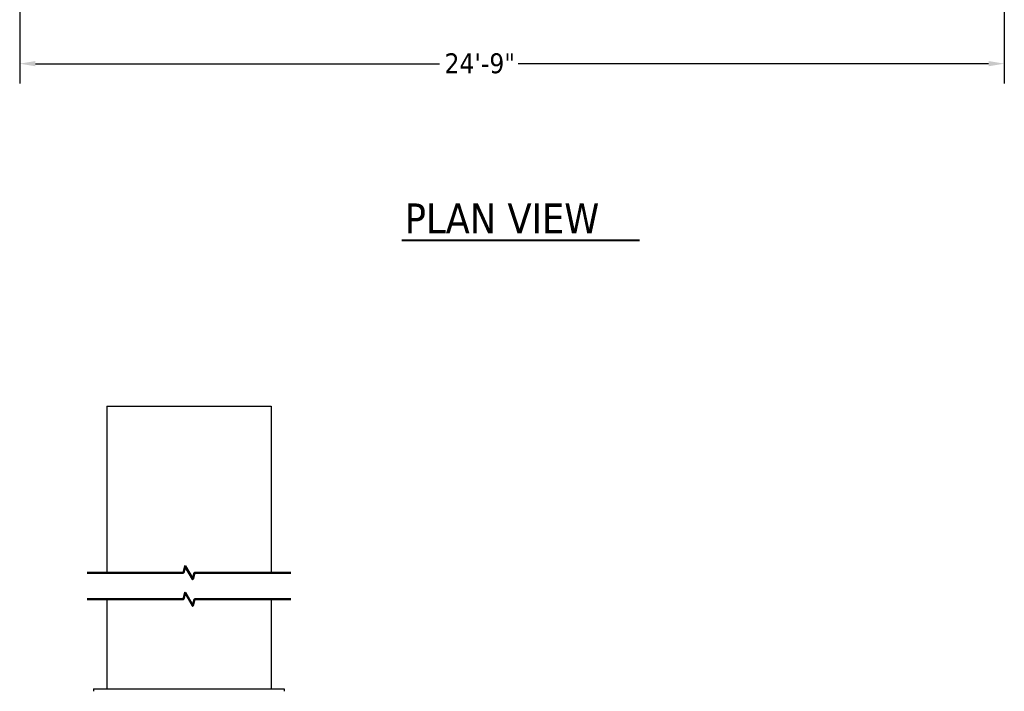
# Model space of a CAD drawing. Header units: inches. Extents: x 36 to 1719, y -84 to 1122.
# Tile 464 of 571: x 739 to 1036, y 552 to 755. Entities that reach past the tile are written whole.
import ezdxf

# ---------------------------------------------------------------- set-up
doc = ezdxf.new("R2010")
doc.units = ezdxf.units.IN
doc.header["$LTSCALE"] = 48
doc.header["$MEASUREMENT"] = 0
for name, color, linetype, lineweight in [('Break Line (ANSI)', 7, 'Continuous', 50), ('Dimension (ANSI)', 7, 'Continuous', 25), ('Symbol (ANSI)', 7, 'Continuous', 25), ('Visible (ANSI)', 7, 'Continuous', 30)]:
    doc.layers.add(name, color=color, linetype=linetype, lineweight=lineweight)
doc.styles.add('Label Text (ANSI)', font='tahomabd.ttf')
doc.styles.add('Note Text (ANSI)', font='tahoma.ttf')
doc.dimstyles.new('Architectural (ANSI)', dxfattribs={"dimscale": 48, "dimtxt": 0.125, "dimasz": 0.098425, "dimexe": 0.125, "dimexo": 0.0625, "dimgap": 0.031496, "dimtad": 0, "dimtih": 1, "dimtoh": 1, "dimdec": 4, "dimrnd": 1e-08, "dimzin": 3, "dimdsep": 46, "dimlunit": 4, "dimtxsty": 'Note Text (ANSI)', "dimcen": 0.09, "dimdle": 0.393701, "dimclrd": 256, "dimclre": 256, "dimclrt": 256, "dimadec": 0, "dimazin": 3, "dimtfac": 0.96, "dimtofl": 0, "dimtmove": 0, "dimatfit": 3, "dimfxl": 1, "dimfrac": 2, "dimtolj": 1, "dimtzin": 12, "dimlwd": -1, "dimlwe": -1, "dimarcsym": 0})

# ---------------------------------------------------------------- blocks, each defined once
blk = doc.blocks.new('*D15')
at = {"layer": 'Defpoints', "color": 0, "transparency": 16777216}
for p in [(1035.92, 852.67), (738.92, 838.72), (1035.92, 741.53)]:
    blk.add_point(p, dxfattribs=at)
at = {"layer": 'Dimension (ANSI)', "transparency": 16777216}
for p, q in [((1035.92, 849.67), (1035.92, 735.53)), ((738.92, 835.72), (738.92, 735.53)), ((743.64, 741.53), (865.57, 741.53)), ((1031.19, 741.53), (889.26, 741.53))]:
    blk.add_line(p, q, dxfattribs=at)
for points in [[(743.64, 742.32), (743.64, 740.74), (738.92, 741.53)], [(1031.19, 742.32), (1031.19, 740.74), (1035.92, 741.53)]]:
    blk.add_solid(points, dxfattribs=at)
at = {"layer": 'Dimension (ANSI)', "transparency": 16777216, "insert": (867.08, 744.65), "char_height": 6, "attachment_point": 1, "style": 'Note Text (ANSI)'}
blk.add_mtext('\\A1;24\'-9"', dxfattribs=at)

msp = doc.modelspace()

# ---------------------------------------------------------------- linework, layer by layer
at = {"layer": 'Break Line (ANSI)', "flags": 128}
for points in [[(759.22919, 588.04407), (788.28858, 588.04407), (788.82448, 590.04408), (791.13388, 586.04408), (791.66978, 588.04407), (820.72918, 588.04407)], [(759.22919, 580.04408), (788.28858, 580.04408), (788.82448, 582.04408), (791.13388, 578.04407), (791.66978, 580.04408), (820.72918, 580.04408)]]:
    msp.add_lwpolyline(points, dxfattribs=at)
at = {"layer": 'Symbol (ANSI)', "lineweight": 40}
msp.add_line((854.14274, 688.32803), (925.85209, 688.32803), dxfattribs=at)
at = {"layer": 'Visible (ANSI)'}
for p, q in [((765.22918, 638.27554), (765.22918, 588.04407)), ((765.22918, 638.27554), (814.72918, 638.27554)), ((814.72918, 638.27554), (814.72918, 588.04407)), ((765.22918, 580.04408), (765.22918, 553.02877)), ((814.72918, 580.04408), (814.72918, 553.02877)), ((761.22918, 553.02877), (761.22918, 552.27877)), ((761.22918, 553.02877), (818.72918, 553.02877)), ((818.72918, 553.02877), (818.72918, 552.27877))]:
    msp.add_line(p, q, dxfattribs=at)

# ---------------------------------------------------------------- texts
at = {"layer": 'Symbol (ANSI)', "insert": (855.0668, 690.35843), "char_height": 9.024, "attachment_point": 7, "style": 'Label Text (ANSI)'}
msp.add_mtext('PLAN VIEW', dxfattribs=at)

# ---------------------------------------------------------------- dimensions: what is measured, and where the dimension line sits
at = {"layer": 'Dimension (ANSI)'}
dim = msp.add_linear_dim(base=(1035.91768, 741.53077), p1=(738.91768, 838.7154), p2=(1035.91768, 852.67131), dimstyle='Architectural (ANSI)', override={"dimgap": 0.031496, "dimtih": 0, "dimtoh": 0, "dimdec": 4, "dimlfac": 1, "dimtol": 0, "dimlim": 0, "dimtp": 0, "dimtm": 0, "dimtdec": 2, "dimatfit": 1}, dxfattribs=at)
dim.commit()
dim.dimension.update_dxf_attribs({"geometry": '*D15', "text_midpoint": (877.41768, 741.53077), "dimtype": 160})

doc.saveas('drawing.dxf')
